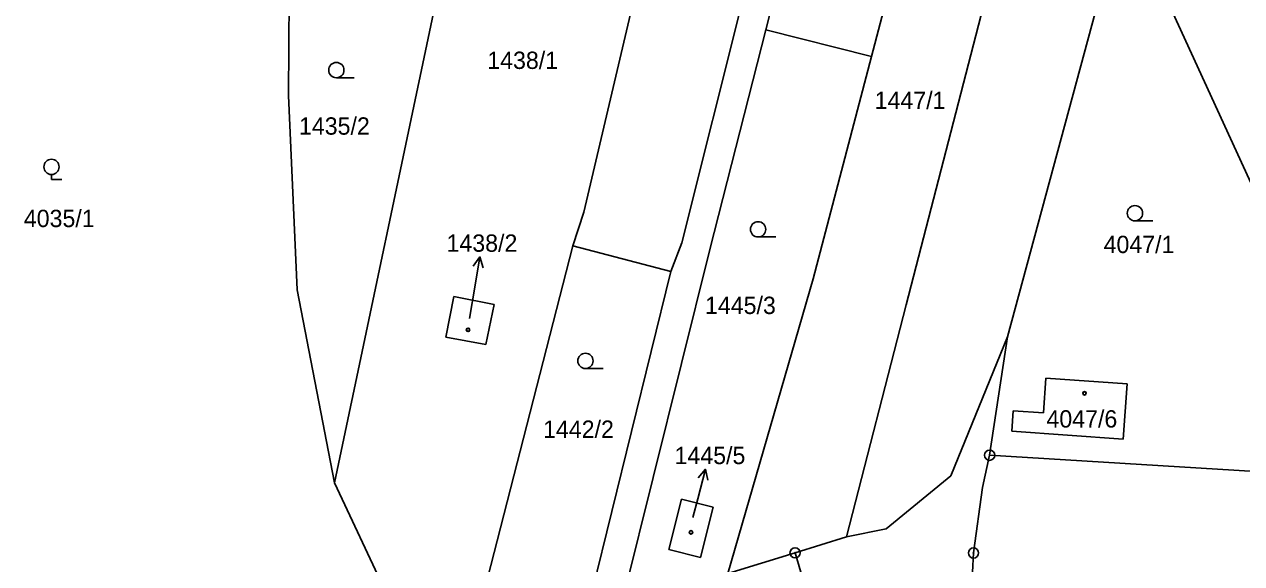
# Model space of a CAD drawing. Extents: x -593183 to -588034, y -1130415 to -1124994.
# Drawn here: x -589880.9 to -589761.3, y -1129696.4 to -1129643.5 of the extents above; entities that cross this region are included whole.
import ezdxf

# ---------------------------------------------------------------- set-up
doc = ezdxf.new("R2010")
doc.units = 0
for name, color, linetype in [('Vrstva 1', 7, 'Continuous'), ('Vrstva 16', 7, 'Continuous'), ('Vrstva 18', 7, 'Continuous'), ('Vrstva 19', 7, 'Continuous'), ('Vrstva 24', 7, 'Continuous'), ('Vrstva 25', 7, 'Continuous')]:
    doc.layers.add(name, color=color, linetype=linetype)

msp = doc.modelspace()

# ---------------------------------------------------------------- linework, layer by layer
at = {"layer": 'Vrstva 1'}
for p, q in [((-589802.26, -1129609.03), (-589816.31, -1129664.88)), ((-589799.57, -1129610.27), (-589808.07, -1129643.99)), ((-589790.41, -1129618.92), (-589797.68, -1129646.6)), ((-589781.1, -1129620.08), (-589794.28, -1129670.99)), ((-589772.9, -1129631.84), (-589784.33, -1129674.11)), ((-589756, -1129668.7), (-589772.9, -1129631.84)), ((-589819.78, -1129635.74), (-589825.94, -1129661.9)), ((-589854.93, -1129650.44), (-589854.87, -1129639.28)), ((-589840.42, -1129641.06), (-589850.4, -1129688.44)), ((-589813.55, -1129665.56), (-589808.07, -1129643.99)), ((-589797.68, -1129646.6), (-589808.07, -1129643.99)), ((-589803.41, -1129668.44), (-589797.68, -1129646.6)), ((-589854.07, -1129669.52), (-589854.93, -1129650.44)), ((-589825.94, -1129661.9), (-589827.02, -1129665.2)), ((-589827.02, -1129665.2), (-589837.23, -1129704.93)), ((-589827.02, -1129665.2), (-589817.38, -1129667.72)), ((-589822.25, -1129700.43), (-589813.55, -1129665.56)), ((-589816.31, -1129664.88), (-589817.38, -1129667.72)), ((-589825.67, -1129701.43), (-589817.38, -1129667.72)), ((-589811.78, -1129697.35), (-589803.41, -1129668.44)), ((-589850.4, -1129688.44), (-589854.07, -1129669.52)), ((-589839.49, -1129674.15), (-589838.71, -1129670.17)), ((-589838.71, -1129670.17), (-589834.73, -1129670.95)), ((-589834.73, -1129670.95), (-589835.55, -1129674.87)), ((-589794.28, -1129670.99), (-589800.12, -1129693.75)), ((-589835.55, -1129674.87), (-589839.49, -1129674.15)), ((-589784.33, -1129674.11), (-589789.89, -1129687.76)), ((-589784.33, -1129674.11), (-589786.08, -1129685.74)), ((-589780.8, -1129681.57), (-589780.57, -1129678.19)), ((-589780.57, -1129678.19), (-589772.58, -1129678.72)), ((-589772.58, -1129678.72), (-589772.97, -1129684.17)), ((-589783.91, -1129683.39), (-589783.78, -1129681.39)), ((-589783.78, -1129681.39), (-589780.8, -1129681.57)), ((-589772.97, -1129684.17), (-589783.91, -1129683.39)), ((-589786.77, -1129688.89), (-589786.08, -1129685.74)), ((-589786.08, -1129685.74), (-589759.97, -1129687.33)), ((-589789.89, -1129687.76), (-589796.25, -1129692.95)), ((-589841.91, -1129706.51), (-589850.4, -1129688.44)), ((-589787.67, -1129695.33), (-589786.77, -1129688.89)), ((-589817.59, -1129695), (-589816.34, -1129690.06)), ((-589816.34, -1129690.06), (-589813.24, -1129690.84)), ((-589813.24, -1129690.84), (-589814.48, -1129695.78)), ((-589796.25, -1129692.95), (-589800.12, -1129693.75)), ((-589805.19, -1129695.31), (-589800.12, -1129693.75)), ((-589814.48, -1129695.78), (-589817.59, -1129695)), ((-589811.78, -1129697.35), (-589805.19, -1129695.31)), ((-589805.19, -1129695.31), (-589803.99, -1129699.32)), ((-589788.3, -1129707.26), (-589787.67, -1129695.33))]:
    msp.add_line(p, q, dxfattribs=at)
at = {"layer": 'Vrstva 16'}
for p, q in [((-589837.17, -1129672.32), (-589836.64, -1129669.23)), ((-589815.21, -1129691.86), (-589814.73, -1129690.01))]:
    msp.add_line(p, q, dxfattribs=at)
at = {"layer": 'Vrstva 24'}
for centre, radius in [((-589786.08, -1129685.74), 0.5), ((-589786.08, -1129685.74), 0.0327), ((-589805.19, -1129695.31), 0.5), ((-589805.19, -1129695.31), 0.0327), ((-589787.67, -1129695.33), 0.5), ((-589787.67, -1129695.33), 0.0327)]:
    msp.add_circle(centre, radius, dxfattribs=at)
at = {"layer": 'Vrstva 25'}
for p, q in [((-589848.48, -1129648.69), (-589850.23, -1129648.69)), ((-589878.2, -1129658.19), (-589878.2, -1129658.69)), ((-589878.2, -1129658.69), (-589877.18, -1129658.69)), ((-589770.06, -1129662.74), (-589771.81, -1129662.74)), ((-589807.07, -1129664.32), (-589808.82, -1129664.32)), ((-589836.64, -1129669.23), (-589836.14, -1129666.27)), ((-589824.02, -1129677.23), (-589825.77, -1129677.23)), ((-589814.73, -1129690.01), (-589813.97, -1129687.11))]:
    msp.add_line(p, q, dxfattribs=at)
for points in [[(-589836.8, -1129667.17), (-589836.14, -1129666.27), (-589835.81, -1129667.34)], [(-589814.71, -1129687.95), (-589813.97, -1129687.11), (-589813.74, -1129688.2)]]:
    msp.add_lwpolyline(points, dxfattribs=at)
for centre, radius in [((-589850.23, -1129647.94), 0.75), ((-589878.2, -1129657.44), 0.75), ((-589771.81, -1129661.99), 0.75), ((-589808.82, -1129663.57), 0.75), ((-589837.3, -1129673.43), 0.175), ((-589837.3, -1129673.43), 0.15), ((-589825.77, -1129676.48), 0.75), ((-589776.77, -1129679.66), 0.175), ((-589776.77, -1129679.66), 0.15), ((-589815.41, -1129693.31), 0.175), ((-589815.41, -1129693.31), 0.15)]:
    msp.add_circle(centre, radius, dxfattribs=at)

# ---------------------------------------------------------------- texts
at = {"layer": 'Vrstva 16'}
for s, p in [('1438/2', (-589839.41, -1129665.77)), ('1445/5', (-589817.02, -1129686.61))]:
    msp.add_text(s, height=1.7, dxfattribs=at).set_placement(p)
at = {"layer": 'Vrstva 18'}
for s, p in [('1438/1', (-589835.41, -1129647.83)), ('1447/1', (-589797.37, -1129651.76)), ('1435/2', (-589853.9, -1129654.28)), ('4035/1', (-589880.92, -1129663.35)), ('4047/1', (-589774.89, -1129665.9)), ('1445/3', (-589814.03, -1129671.88)), ('1442/2', (-589829.93, -1129684.03))]:
    msp.add_text(s, height=1.7, dxfattribs=at).set_placement(p)
at = {"layer": 'Vrstva 19'}
for s, height, p in [('1438/2', 0.01, (-589837.17, -1129672.32)), ('4047/6', 1.7, (-589780.5, -1129683.02)), ('1445/5', 0.01, (-589815.21, -1129691.86))]:
    msp.add_text(s, height=height, dxfattribs=at).set_placement(p)

doc.saveas('drawing.dxf')
